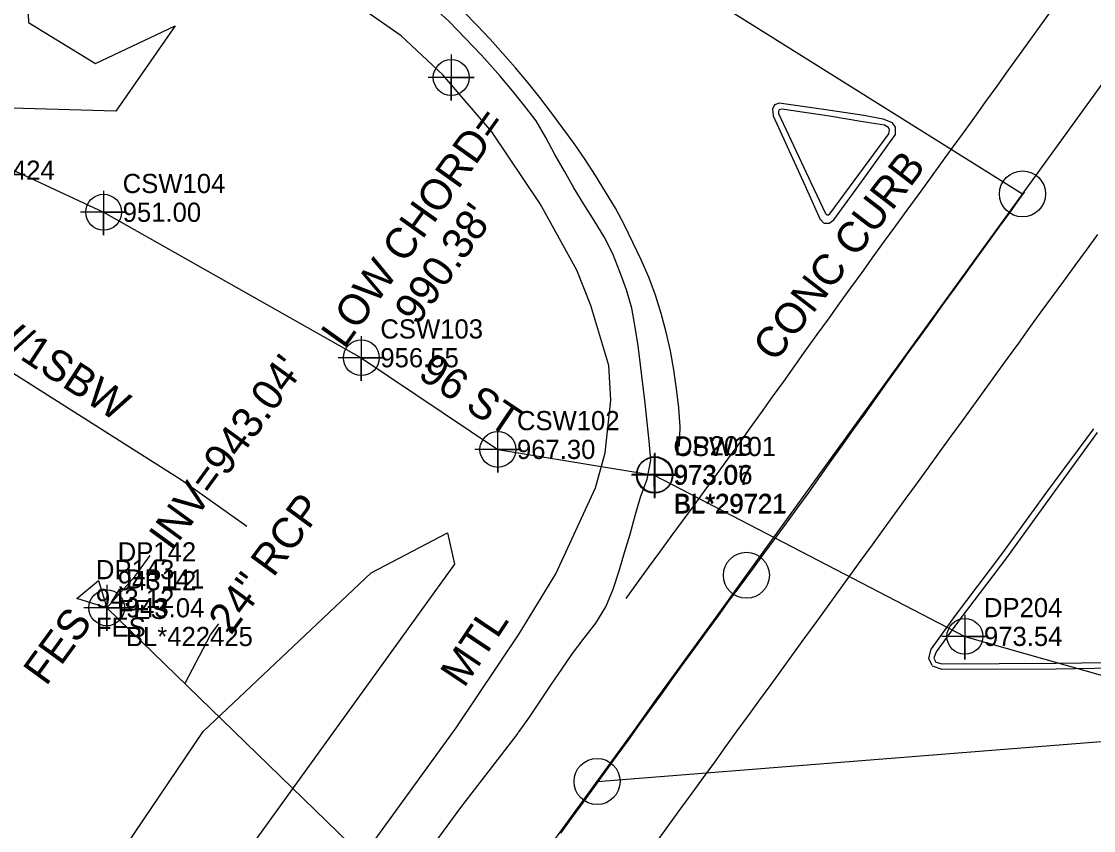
# Model space of a CAD drawing. Extents: x 1182322 to 1186765, y 572295 to 575411.
# Drawn here: x 1184239.9 to 1184379.6, y 573748.6 to 573854 of the extents above; entities that cross this region are included whole.
import ezdxf

# ---------------------------------------------------------------- set-up
doc = ezdxf.new("R2010")
doc.units = 0
for name, color, linetype in [('COGO Default Chain', 7, 'Continuous'), ('Default Symbol Cogo Comment', 7, 'Continuous'), ('Default Symbol Cogo Elevation', 7, 'Continuous'), ('Default Symbol Cogo Number', 7, 'Continuous'), ('Exist DTM Regular Point CELL', 7, 'Continuous'), ('Exist Guardrail', 7, 'Continuous'), ('Exist Guardrail Text', 7, 'Continuous'), ('Exist Horizontal Alignment', 7, 'Continuous'), ('Exist Horizontal Alignment Point', 7, 'Continuous'), ('Exist Other Culture Fence Line', 7, 'Continuous'), ('Exist Other Culture Fence Line Text', 7, 'Continuous'), ('Exist Roads Curbs', 7, 'Continuous'), ('Exist Roads Curbs Text', 7, 'Continuous'), ('Exist Roads EOP', 7, 'Continuous'), ('Exist Roads EOP Other', 7, 'Continuous'), ('Exist Roads EOP Other Text', 7, 'Continuous'), ('Exist Roads EOT', 7, 'Continuous'), ('Exist Structure Minor Pipes RCP 24 Inch', 7, 'Continuous'), ('Exist Structure Minor Pipes RCP 24 Inch Cogo Comment', 7, 'Continuous'), ('Exist Structure Minor Pipes RCP 24 Inch Cogo Elevation', 7, 'Continuous'), ('Exist Structure Minor Pipes RCP 24 Inch Cogo Number', 7, 'Continuous'), ('Exist Structure Minor Pipes RCP 24 Inch Cogo Point CELL', 7, 'Continuous'), ('Exist Structure Minor Pipes RCP 24 Inch Invert', 7, 'Continuous'), ('Exist Structure Minor Pipes RCP 24 Inch Leader', 7, 'Continuous'), ('Exist Structure Minor Pipes RCP 24 Inch Text', 7, 'Continuous'), ('Exist Utilities Power Pole Text', 7, 'Continuous'), ('Exist Utilities Telephone UG Conduit SUE LOS B', 7, 'Continuous'), ('Exist Utilities Telephone UG Conduit SUE LOS B Cogo Comment', 7, 'Continuous'), ('Exist Utilities Telephone UG Conduit SUE LOS B Cogo Elevation', 7, 'Continuous'), ('Exist Utilities Telephone UG Conduit SUE LOS B Cogo Number', 7, 'Continuous'), ('Exist Utilities Telephone UG Conduit SUE LOS B Cogo Point CELL', 7, 'Continuous'), ('Exist Utilities Telephone UG Conduit SUE LOS B Text', 7, 'Continuous'), ('Exist Vegetation Hedge Row', 7, 'Continuous')]:
    doc.layers.add(name, color=color, linetype=linetype)

msp = doc.modelspace()

# ---------------------------------------------------------------- linework, layer by layer
at = {"layer": 'COGO Default Chain'}
for p, q in [((1184334.34, 573781.86), (1184678.73, 574257.66)), ((1184243.85, 573910.87), (1184370.33, 573831.57)), ((1184314.88, 573754.98), (1184895.31, 573800.93))]:
    msp.add_line(p, q, dxfattribs=at)
msp.add_arc((1124762.27, 616900.03), 73539.16, 323.6095929, 324.1030428, dxfattribs=at)
at = {"layer": 'Exist DTM Regular Point CELL'}
msp.add_lwpolyline([(1184295.88, 573849.74), (1184295.88, 573843.74), (1184295.88, 573846.74), (1184298.88, 573846.74), (1184292.88, 573846.74)], dxfattribs=at)
msp.add_circle((1184295.88, 573846.74), 2.34, dxfattribs=at)
at = {"layer": 'Exist Guardrail'}
msp.add_lwpolyline([(1184110.33, 573506.92), (1184130.54, 573534.34), (1184155.27, 573568.07), (1184186.68, 573611.03), (1184216.05, 573651.34), (1184250.31, 573698.26), (1184296.53, 573761.98), (1184304.74, 573774.22), (1184309.5, 573782.03), (1184314.68, 573793.24), (1184315.95, 573797.84), (1184316.69, 573804.7), (1184316.43, 573809.21), (1184314.08, 573817.02), (1184312.23, 573821.63), (1184307.47, 573830.27), (1184301.17, 573839.67), (1184294.78, 573847.1), (1184289.35, 573852.18), (1184272.59, 573863.91), (1184251.29, 573877.57), (1184217.33, 573899.26), (1184190.41, 573916.67), (1184168.05, 573930.98)], dxfattribs=at)
at = {"layer": 'Exist Horizontal Alignment'}
for p, q in [((1184334.34, 573781.86), (1184678.73, 574257.66)), ((1184243.85, 573910.87), (1184370.33, 573831.57)), ((1184314.88, 573754.98), (1184895.31, 573800.93))]:
    msp.add_line(p, q, dxfattribs=at)
msp.add_arc((1124762.27, 616900.03), 73539.16, 323.6095929, 324.1030428, dxfattribs=at)
at = {"layer": 'Exist Horizontal Alignment Point'}
for centre in [(1184370.33, 573831.57), (1184334.34, 573781.86), (1184314.88, 573754.98)]:
    msp.add_circle(centre, 3, dxfattribs=at)
at = {"layer": 'Exist Other Culture Fence Line'}
msp.add_lwpolyline([(1184129.53, 573878.39), (1184142.55, 573870.04), (1184177.6, 573848.11), (1184205.83, 573829.88), (1184239.24, 573807.93), (1184260.72, 573794.32), (1184269.26, 573788.27)], dxfattribs=at)
at = {"layer": 'Exist Roads Curbs'}
for p, q in [((1184338.61, 573842.51), (1184338.52, 573842.34)), ((1184338.52, 573842.34), (1184338.53, 573842.06)), ((1184338.97, 573842.6), (1184338.61, 573842.51)), ((1184352.85, 573840.24), (1184352.32, 573840.52)), ((1184353, 573839.93), (1184352.85, 573840.24)), ((1184352.91, 573839.42), (1184353, 573839.93)), ((1184344.83, 573828.84), (1184344.64, 573829.02)), ((1184344.83, 573828.84), (1184345.04, 573828.84)), ((1184345.04, 573828.84), (1184345.23, 573828.99)), ((1184359.08, 573771.9), (1184358.78, 573771.04)), ((1184358.78, 573771.04), (1184359.05, 573770.55)), ((1184359.05, 573770.55), (1184359.86, 573770.33))]:
    msp.add_line(p, q, dxfattribs=at)
for points in [[(1184352.32, 573840.52), (1184349.53, 573840.97), (1184345.19, 573841.68), (1184338.97, 573842.6)], [(1184338.53, 573842.06), (1184342.75, 573833.06), (1184344.64, 573829.03)], [(1184345.23, 573828.99), (1184348.99, 573834.08), (1184352.91, 573839.42)], [(1184380.07, 573800.45), (1184374.09, 573792.24), (1184368.24, 573784.13), (1184362.18, 573776.18), (1184359.08, 573771.9)], [(1184359.87, 573770.33), (1184374.71, 573770.41), (1184384.71, 573770.55), (1184394.71, 573770.57), (1184404.71, 573770.7), (1184414.71, 573770.79), (1184424.71, 573770.84), (1184434.71, 573770.91), (1184444.71, 573771.04), (1184453.58, 573771.2)]]:
    msp.add_lwpolyline(points, dxfattribs=at)
at = {"layer": 'Exist Roads EOP'}
for p, q in [((1184338, 573843.18), (1184337.76, 573842.6)), ((1184337.76, 573842.6), (1184337.81, 573841.76)), ((1184338.6, 573843.41), (1184338, 573843.18)), ((1184353.4, 573840.84), (1184352.16, 573841.29)), ((1184353.77, 573840.27), (1184353.4, 573840.84)), ((1184353.79, 573839.33), (1184353.77, 573840.27)), ((1184344.45, 573827.77), (1184343.98, 573828.22)), ((1184344.46, 573827.77), (1184345.12, 573827.75)), ((1184345.13, 573827.75), (1184345.73, 573828.19)), ((1184358.1, 573771.02), (1184358.41, 573772.27)), ((1184358.55, 573770.09), (1184358.11, 573771.01)), ((1184358.55, 573770.08), (1184359.83, 573769.62))]:
    msp.add_line(p, q, dxfattribs=at)
for points in [[(1184299.76, 573849.69), (1184295.61, 573854.02), (1184291.2, 573858.09)], [(1184304.64, 573761.35), (1184306.09, 573763.38), (1184307.48, 573765.46), (1184308.87, 573767.53), (1184310.27, 573769.61), (1184311.69, 573771.66), (1184313.18, 573773.67), (1184314.71, 573775.64), (1184316.04, 573777.76), (1184317, 573780.07), (1184317.77, 573782.44), (1184318.45, 573784.85), (1184319.2, 573787.23), (1184319.86, 573789.65), (1184320.56, 573792.04), (1184321.4, 573794.4), (1184321.91, 573796.85), (1184321.68, 573799.34), (1184321.4, 573801.82), (1184321.13, 573804.31), (1184320.85, 573806.79), (1184320.56, 573809.27), (1184320.24, 573811.75), (1184319.83, 573814.22), (1184319.42, 573816.68), (1184318.7, 573819.08), (1184317.85, 573821.43), (1184316.93, 573823.75), (1184315.81, 573825.99), (1184314.49, 573828.11), (1184313.16, 573830.23), (1184311.87, 573832.37), (1184310.62, 573834.54), (1184309.4, 573836.72), (1184308.2, 573838.91), (1184306.95, 573841.08), (1184305.41, 573843.04), (1184303.84, 573844.99), (1184302.27, 573846.93), (1184300.61, 573848.8), (1184299.77, 573849.68)], [(1184352.16, 573841.29), (1184349.66, 573841.8), (1184345.3, 573842.43), (1184338.61, 573843.41)], [(1184337.81, 573841.75), (1184341.95, 573832.69), (1184343.97, 573828.23)], [(1184345.73, 573828.19), (1184349.71, 573833.6), (1184353.79, 573839.32)], [(1184379.58, 573800.96), (1184373.47, 573792.69), (1184367.59, 573784.6), (1184361.57, 573776.62), (1184358.43, 573772.29)], [(1184359.83, 573769.62), (1184374.73, 573769.69), (1184384.69, 573769.83), (1184394.72, 573769.85), (1184404.71, 573769.94), (1184414.74, 573770.03), (1184424.69, 573770.07), (1184434.72, 573770.13), (1184444.72, 573770.29), (1184454.39, 573770.5)], [(1184237.19, 573669.19), (1184240.72, 573674.04), (1184244.26, 573678.88), (1184247.81, 573683.71), (1184251.36, 573688.54), (1184254.9, 573693.38), (1184258.42, 573698.24), (1184261.93, 573703.1), (1184265.53, 573707.89), (1184269.14, 573712.68), (1184272.75, 573717.47), (1184276.3, 573722.3), (1184279.76, 573727.2), (1184283.22, 573732.1), (1184286.68, 573737), (1184290.14, 573741.89), (1184293.55, 573746.73), (1184297.13, 573751.59), (1184300.81, 573756.38), (1184304.47, 573761.13), (1184304.62, 573761.32)]]:
    msp.add_lwpolyline(points, dxfattribs=at)
at = {"layer": 'Exist Roads EOP Other'}
msp.add_lwpolyline([(1184250.98, 573777.63), (1184247.07, 573778.85), (1184249.91, 573781.16)], close=True, dxfattribs=at)
at = {"layer": 'Exist Roads EOT'}
for points in [[(1184325.64, 573798.7), (1184325.7, 573801.2), (1184325.52, 573803.69), (1184325.24, 573806.18), (1184324.89, 573808.65), (1184324.46, 573811.11), (1184323.89, 573813.55), (1184323.24, 573815.96), (1184322.51, 573818.35), (1184321.65, 573820.7), (1184320.62, 573822.98), (1184319.56, 573825.24), (1184318.46, 573827.49), (1184317.28, 573829.69), (1184316, 573831.84), (1184314.68, 573833.96), (1184313.32, 573836.06), (1184311.91, 573838.12), (1184310.44, 573840.15), (1184308.95, 573842.15), (1184307.43, 573844.13), (1184305.88, 573846.1), (1184304.26, 573848), (1184302.61, 573849.87), (1184300.95, 573851.74), (1184299.23, 573853.56), (1184297.49, 573855.35)], [(1184318.66, 573778.82), (1184320.12, 573780.85), (1184321.58, 573782.88), (1184323.06, 573784.89), (1184324.54, 573786.91), (1184326.02, 573788.92), (1184327.5, 573790.93), (1184328.98, 573792.94), (1184330.46, 573794.96), (1184331.93, 573796.98), (1184333.38, 573799.01), (1184334.84, 573801.05), (1184336.29, 573803.08), (1184337.75, 573805.11), (1184339.2, 573807.14), (1184340.65, 573809.18), (1184342.11, 573811.21), (1184343.57, 573813.23), (1184345.03, 573815.26), (1184346.49, 573817.29), (1184347.96, 573819.31), (1184349.42, 573821.34), (1184350.88, 573823.37), (1184352.35, 573825.39), (1184353.82, 573827.41), (1184355.29, 573829.43), (1184356.76, 573831.45), (1184358.23, 573833.47), (1184359.7, 573835.49), (1184361.17, 573837.51), (1184362.64, 573839.54), (1184364.1, 573841.56), (1184365.56, 573843.6), (1184367.01, 573845.63), (1184368.47, 573847.66), (1184369.93, 573849.69), (1184371.39, 573851.72), (1184372.84, 573853.75), (1184374.3, 573855.77)], [(1184310.18, 573748.25), (1184311.64, 573750.27), (1184313.11, 573752.29), (1184314.57, 573754.32), (1184316.04, 573756.34), (1184317.5, 573758.37), (1184318.96, 573760.39), (1184320.43, 573762.42), (1184321.89, 573764.44), (1184323.35, 573766.47), (1184324.82, 573768.5), (1184326.28, 573770.52), (1184327.74, 573772.55), (1184329.21, 573774.57), (1184330.69, 573776.59), (1184332.16, 573778.6), (1184333.64, 573780.61), (1184335.13, 573782.63), (1184336.61, 573784.64), (1184338.09, 573786.65), (1184339.57, 573788.67), (1184341.04, 573790.68), (1184342.51, 573792.71), (1184343.96, 573794.74), (1184345.41, 573796.78), (1184346.86, 573798.81), (1184348.31, 573800.85), (1184349.76, 573802.88), (1184351.21, 573804.92), (1184352.65, 573806.95), (1184354.11, 573808.99), (1184355.57, 573811.02), (1184357.03, 573813.04), (1184358.49, 573815.07), (1184359.96, 573817.09), (1184361.42, 573819.12), (1184362.88, 573821.14), (1184364.35, 573823.17), (1184365.81, 573825.19), (1184367.28, 573827.22), (1184368.74, 573829.24), (1184370.21, 573831.27), (1184370.62, 573831.84)], [(1184322.88, 573747.41), (1184324.34, 573749.43), (1184325.81, 573751.45), (1184327.28, 573753.48), (1184328.74, 573755.5), (1184330.21, 573757.52), (1184331.68, 573759.55), (1184333.15, 573761.57), (1184334.62, 573763.59), (1184336.09, 573765.61), (1184337.56, 573767.63), (1184339.03, 573769.65), (1184340.5, 573771.67), (1184341.96, 573773.69), (1184343.43, 573775.72), (1184344.9, 573777.74), (1184346.36, 573779.76), (1184347.83, 573781.78), (1184349.3, 573783.81), (1184350.76, 573785.83), (1184352.23, 573787.85), (1184353.7, 573789.88), (1184355.17, 573791.9), (1184356.63, 573793.92), (1184358.1, 573795.94), (1184359.57, 573797.97), (1184361.04, 573799.99), (1184362.5, 573802.01), (1184363.97, 573804.03), (1184365.44, 573806.06), (1184366.91, 573808.08), (1184368.37, 573810.1), (1184369.83, 573812.13), (1184371.3, 573814.16), (1184372.76, 573816.18), (1184374.23, 573818.2), (1184375.71, 573820.21), (1184377.2, 573822.22), (1184378.68, 573824.24), (1184380.15, 573826.26)]]:
    msp.add_lwpolyline(points, dxfattribs=at)
at = {"layer": 'Exist Structure Minor Pipes RCP 24 Inch'}
msp.add_line((1184250.98, 573777.63), (1184356.07, 573675.64), dxfattribs=at)
at = {"layer": 'Exist Structure Minor Pipes RCP 24 Inch Cogo Point CELL'}
msp.add_lwpolyline([(1184250.98, 573780.63), (1184250.98, 573774.63), (1184250.98, 573777.63), (1184253.98, 573777.63), (1184247.98, 573777.63)], dxfattribs=at)
msp.add_circle((1184250.98, 573777.63), 2.34, dxfattribs=at)
at = {"layer": 'Exist Structure Minor Pipes RCP 24 Inch Invert'}
msp.add_lwpolyline([(1184250.98, 573777.63), (1184254.66, 573781.7), (1184256.65, 573784.43)], dxfattribs=at)
at = {"layer": 'Exist Structure Minor Pipes RCP 24 Inch Leader'}
msp.add_lwpolyline([(1184261.19, 573767.8), (1184264.5, 573774.08), (1184265.57, 573775.54)], dxfattribs=at)
at = {"layer": 'Exist Utilities Telephone UG Conduit SUE LOS B'}
for points in [[(1184182.02, 573861.57), (1184218.73, 573844), (1184250.56, 573829.18), (1184284.14, 573810.22), (1184301.94, 573798.27), (1184322.33, 573794.9)], [(1184322.33, 573794.9), (1184362.8, 573773.9), (1184420.45, 573757.53), (1184467.17, 573754.95), (1184515.32, 573735.91), (1184558.77, 573733.46), (1184577.16, 573728), (1184617.5, 573724.19), (1184669.81, 573719.04), (1184705.2, 573717.51), (1184761.61, 573719.92)]]:
    msp.add_lwpolyline(points, dxfattribs=at)
at = {"layer": 'Exist Utilities Telephone UG Conduit SUE LOS B Cogo Point CELL'}
for points in [[(1184250.55, 573831.99), (1184250.58, 573826.18), (1184250.56, 573829.18), (1184253.58, 573829.18), (1184247.58, 573829.18)], [(1184284.12, 573813.04), (1184284.16, 573807.22), (1184284.14, 573810.22), (1184287.16, 573810.22), (1184281.16, 573810.22)], [(1184301.92, 573801.08), (1184301.96, 573795.27), (1184301.94, 573798.27), (1184304.96, 573798.27), (1184298.96, 573798.27)], [(1184322.32, 573797.71), (1184322.35, 573791.9), (1184322.33, 573794.9), (1184325.35, 573794.9), (1184319.35, 573794.9)], [(1184322.4, 573797.8), (1184322.43, 573791.99), (1184322.42, 573794.99), (1184325.43, 573794.99), (1184319.43, 573794.99)], [(1184362.79, 573776.71), (1184362.82, 573770.9), (1184362.8, 573773.9), (1184365.82, 573773.9), (1184359.82, 573773.9)]]:
    msp.add_lwpolyline(points, dxfattribs=at)
for centre in [(1184250.58, 573829.18), (1184284.16, 573810.22), (1184301.96, 573798.27), (1184322.35, 573794.9), (1184322.43, 573794.99), (1184362.82, 573773.9)]:
    msp.add_circle(centre, 2.34, dxfattribs=at)
at = {"layer": 'Exist Vegetation Hedge Row'}
for points in [[(1184237.54, 573864.71), (1184240.37, 573864.51), (1184240.79, 573853.93), (1184249.52, 573848.58), (1184259.9, 573853.49), (1184252.15, 573842.36), (1184235.57, 573842.82), (1184231.96, 573846.08), (1184237.54, 573864.71)], [(1184224.73, 573701.59), (1184236.44, 573720.17), (1184252.33, 573744.89), (1184263.56, 573761.52), (1184285.45, 573782.18), (1184295.37, 573787.41), (1184296.31, 573783.3), (1184261.21, 573734.64), (1184233.21, 573701), (1184229.56, 573699.73), (1184224.73, 573701.59)]]:
    msp.add_lwpolyline(points, dxfattribs=at)

# ---------------------------------------------------------------- texts
at = {"layer": 'Default Symbol Cogo Comment'}
for p in [(1184252.41, 573776.16), (1184249.57, 573773.85)]:
    msp.add_text('FES', height=2.5, dxfattribs=at).set_placement(p)
at = {"layer": 'Default Symbol Cogo Elevation'}
for p in [(1184252.41, 573779.91), (1184249.57, 573777.6)]:
    msp.add_text('943.12', height=2.5, dxfattribs=at).set_placement(p)
at = {"layer": 'Default Symbol Cogo Number'}
for s, p in [('DP142', (1184252.41, 573783.66)), ('DP143', (1184249.57, 573781.35))]:
    msp.add_text(s, height=2.5, dxfattribs=at).set_placement(p)
at = {"layer": 'Exist Guardrail Text'}
msp.add_text('MTL', height=4, rotation=56.1358, dxfattribs=at).set_placement((1184297.54, 573767.07))
at = {"layer": 'Exist Other Culture Fence Line Text'}
msp.add_text('48" WW W/1SBW', height=4, rotation=326.7019, dxfattribs=at).set_placement((1184216.58, 573825.21))
at = {"layer": 'Exist Roads Curbs Text'}
msp.add_text('CONC CURB', height=4, rotation=52.4023, dxfattribs=at).set_placement((1184338.08, 573809.48))
at = {"layer": 'Exist Roads EOP Other Text'}
msp.add_text('FES', height=4, rotation=53.9157, dxfattribs=at).set_placement((1184243.09, 573767.31))
at = {"layer": 'Exist Structure Minor Pipes RCP 24 Inch Cogo Comment'}
for s, p in [('BL*422424', (1184227.66, 573833.41)), ('BL*422425', (1184253.48, 573772.63))]:
    msp.add_text(s, height=2.5, dxfattribs=at).set_placement(p)
at = {"layer": 'Exist Structure Minor Pipes RCP 24 Inch Cogo Elevation'}
msp.add_text('943.04', height=2.5, dxfattribs=at).set_placement((1184253.48, 573776.38))
at = {"layer": 'Exist Structure Minor Pipes RCP 24 Inch Cogo Number'}
msp.add_text('DP141', height=2.5, dxfattribs=at).set_placement((1184253.48, 573780.13))
at = {"layer": 'Exist Structure Minor Pipes RCP 24 Inch Invert'}
msp.add_text("INV=943.04'", height=4, rotation=53.9157, dxfattribs=at).set_placement((1184259.45, 573784.87))
at = {"layer": 'Exist Structure Minor Pipes RCP 24 Inch Text'}
msp.add_text('24" RCP', height=4, rotation=53.7131, dxfattribs=at).set_placement((1184267.17, 573773.95))
at = {"layer": 'Exist Utilities Power Pole Text'}
for s, p in [('LOW CHORD=', (1184281.92, 573811.25)), ("990.38'", (1184291.45, 573814.28))]:
    msp.add_text(s, height=4, rotation=54.4816, dxfattribs=at).set_placement(p)
at = {"layer": 'Exist Utilities Telephone UG Conduit SUE LOS B Cogo Comment'}
for p in [(1184324.83, 573789.9), (1184324.92, 573789.99)]:
    msp.add_text('BL*29721', height=2.5, dxfattribs=at).set_placement(p)
at = {"layer": 'Exist Utilities Telephone UG Conduit SUE LOS B Cogo Elevation'}
for s, p in [('951.00', (1184253.06, 573827.93)), ('956.55', (1184286.64, 573808.97)), ('967.30', (1184304.44, 573797.02)), ('973.06', (1184324.92, 573793.74)), ('973.07', (1184324.83, 573793.65)), ('973.54', (1184365.3, 573772.65))]:
    msp.add_text(s, height=2.5, dxfattribs=at).set_placement(p)
at = {"layer": 'Exist Utilities Telephone UG Conduit SUE LOS B Cogo Number'}
for s, p in [('CSW104', (1184253.06, 573831.68)), ('CSW103', (1184286.64, 573812.72)), ('CSW102', (1184304.44, 573800.77)), ('CSW101', (1184324.83, 573797.4)), ('DP203', (1184324.92, 573797.49)), ('DP204', (1184365.3, 573776.4))]:
    msp.add_text(s, height=2.5, dxfattribs=at).set_placement(p)
at = {"layer": 'Exist Utilities Telephone UG Conduit SUE LOS B Text'}
msp.add_text('96 ST', height=4, rotation=326.1199, dxfattribs=at).set_placement((1184291.37, 573807.71))

doc.saveas('drawing.dxf')
